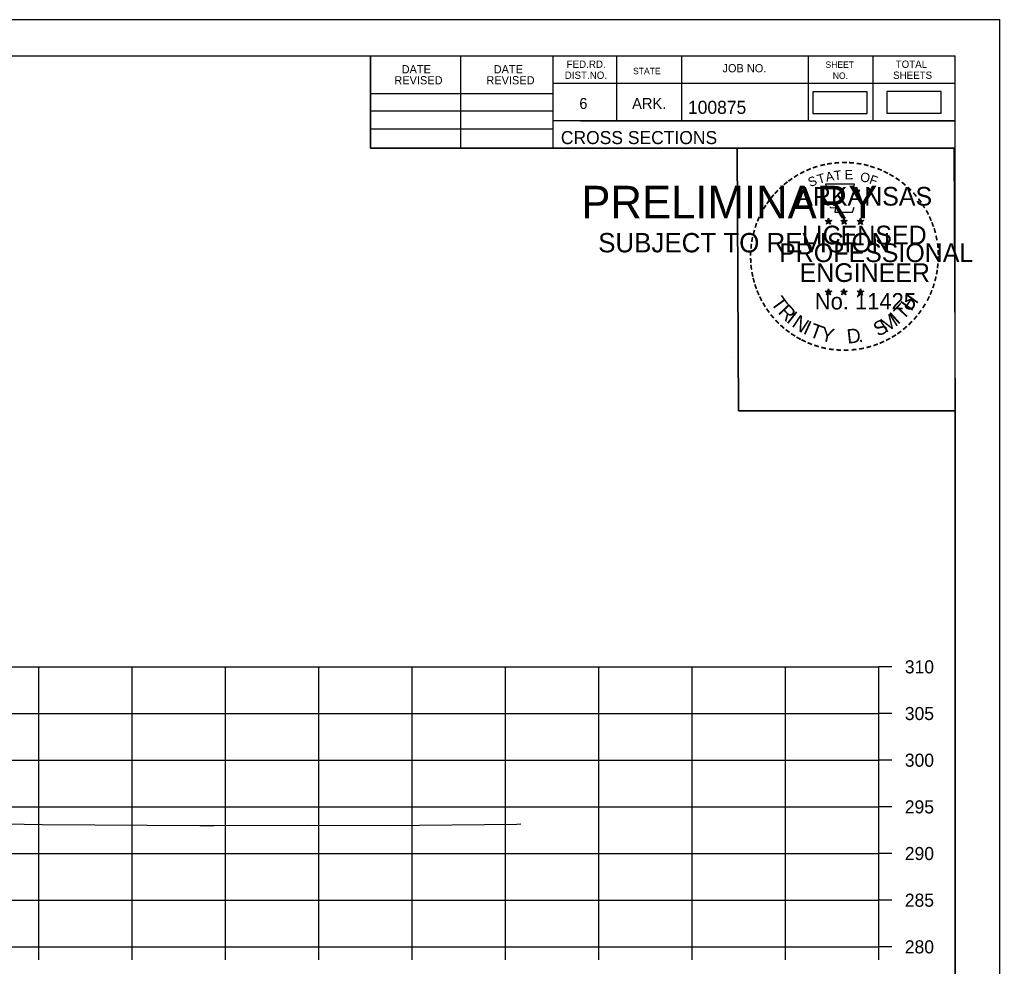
# Model space of a CAD drawing. Extents: x 1368122 to 1710785, y 373130 to 557566.
# Drawn here: x 1370080.2 to 1370185.2, y 373668.9 to 373770.3 of the extents above; entities that cross this region are included whole.
import ezdxf

# ---------------------------------------------------------------- set-up
doc = ezdxf.new("R2010")
doc.units = 0
for name, color, linetype in [('R_Axis', 7, 'Continuous'), ('R_Axis Annot', 7, 'Continuous'), ('R_Border', 7, 'Continuous'), ('R_Border PE', 7, 'Continuous'), ('R_Border Prem', 7, 'Continuous'), ('R_Drive', 7, 'Continuous'), ('R_Exist Surface', 7, 'Continuous'), ('R_Grid', 7, 'Continuous'), ('R_No Plot', 7, 'Continuous')]:
    doc.layers.add(name, color=color, linetype=linetype)

msp = doc.modelspace()

# ---------------------------------------------------------------- linework, layer by layer
at = {"layer": 'R_Axis'}
for p, q in [((1370172.24, 373670.99), (1370172.24, 373700.99)), ((1370173.64, 373700.99), (1370172.24, 373700.99)), ((1370173.64, 373695.99), (1370172.24, 373695.99)), ((1370173.64, 373690.99), (1370172.24, 373690.99)), ((1370173.64, 373685.99), (1370172.24, 373685.99)), ((1370173.64, 373680.99), (1370172.24, 373680.99)), ((1370173.64, 373675.99), (1370172.24, 373675.99)), ((1369872.24, 373670.99), (1370172.24, 373670.99)), ((1370082.24, 373669.59), (1370082.24, 373670.99)), ((1370092.24, 373669.59), (1370092.24, 373670.99)), ((1370102.24, 373669.59), (1370102.24, 373670.99)), ((1370112.24, 373669.59), (1370112.24, 373670.99)), ((1370122.24, 373669.59), (1370122.24, 373670.99)), ((1370132.24, 373669.59), (1370132.24, 373670.99)), ((1370142.24, 373669.59), (1370142.24, 373670.99)), ((1370152.24, 373669.59), (1370152.24, 373670.99)), ((1370162.24, 373669.59), (1370162.24, 373670.99)), ((1370172.24, 373669.59), (1370172.24, 373670.99)), ((1370173.64, 373670.99), (1370172.24, 373670.99))]:
    msp.add_line(p, q, dxfattribs=at)
at = {"layer": 'R_Border'}
for p, q in [((1369864.24, 373766.45), (1370180.42, 373766.45)), ((1370117.78, 373756.57), (1370117.78, 373766.45)), ((1370127.46, 373756.57), (1370127.46, 373766.45)), ((1370137.32, 373766.45), (1370137.32, 373756.57)), ((1370144.16, 373766.45), (1370144.16, 373759.51)), ((1370151.1, 373766.45), (1370151.1, 373759.51)), ((1370164.68, 373766.45), (1370164.68, 373759.51)), ((1370171.62, 373766.45), (1370171.62, 373759.51)), ((1370180.42, 373560.99), (1370180.42, 373766.45)), ((1370180.42, 373763.51), (1370137.32, 373763.51)), ((1370180.42, 373763.53), (1370180.42, 373763.53)), ((1370117.78, 373762.43), (1370137.32, 373762.43)), ((1370117.78, 373760.57), (1370137.32, 373760.57)), ((1370180.42, 373759.51), (1370137.32, 373759.51)), ((1370140.28, 373759.51), (1370180.42, 373759.51)), ((1370117.78, 373758.63), (1370137.32, 373758.63)), ((1370180.42, 373756.57), (1370117.78, 373756.57))]:
    msp.add_line(p, q, dxfattribs=at)
at = {"layer": 'R_Border PE'}
for p, q in [((1370166.51, 373748.82), (1370166.85, 373748.71)), ((1370166.51, 373748.82), (1370166.76, 373748.78)), ((1370166.51, 373748.82), (1370166.74, 373748.7)), ((1370166.64, 373748.41), (1370166.85, 373748.71)), ((1370166.64, 373748.41), (1370166.76, 373748.66)), ((1370166.64, 373748.41), (1370166.85, 373748.63)), ((1370166.85, 373749.07), (1370166.81, 373748.82)), ((1370166.85, 373748.71), (1370166.85, 373749.07)), ((1370166.85, 373749.07), (1370166.9, 373748.82)), ((1370167.2, 373748.82), (1370166.85, 373748.71)), ((1370167.07, 373748.41), (1370166.85, 373748.71)), ((1370167.07, 373748.41), (1370166.85, 373748.63)), ((1370167.2, 373748.82), (1370166.92, 373748.77)), ((1370167.07, 373748.41), (1370166.93, 373748.7)), ((1370167.2, 373748.82), (1370167, 373748.72)), ((1370168.18, 373748.82), (1370168.52, 373748.71)), ((1370168.18, 373748.82), (1370168.43, 373748.78)), ((1370168.18, 373748.82), (1370168.41, 373748.7)), ((1370168.31, 373748.41), (1370168.52, 373748.71)), ((1370168.31, 373748.41), (1370168.43, 373748.66)), ((1370168.31, 373748.41), (1370168.52, 373748.63)), ((1370168.52, 373749.07), (1370168.48, 373748.82)), ((1370168.52, 373748.71), (1370168.52, 373749.07)), ((1370168.52, 373749.07), (1370168.57, 373748.82)), ((1370168.87, 373748.82), (1370168.52, 373748.71)), ((1370168.74, 373748.41), (1370168.52, 373748.71)), ((1370168.74, 373748.41), (1370168.52, 373748.63)), ((1370168.87, 373748.82), (1370168.59, 373748.77)), ((1370168.74, 373748.41), (1370168.6, 373748.7)), ((1370168.87, 373748.82), (1370168.67, 373748.72)), ((1370169.94, 373748.81), (1370170.29, 373748.7)), ((1370169.94, 373748.81), (1370170.19, 373748.76)), ((1370169.94, 373748.81), (1370170.18, 373748.69)), ((1370170.07, 373748.4), (1370170.29, 373748.7)), ((1370170.07, 373748.4), (1370170.2, 373748.64)), ((1370170.07, 373748.4), (1370170.29, 373748.62)), ((1370170.29, 373749.06), (1370170.25, 373748.81)), ((1370170.29, 373748.7), (1370170.29, 373749.06)), ((1370170.29, 373749.06), (1370170.34, 373748.81)), ((1370170.64, 373748.81), (1370170.29, 373748.7)), ((1370170.5, 373748.4), (1370170.29, 373748.7)), ((1370170.5, 373748.4), (1370170.29, 373748.61)), ((1370170.64, 373748.81), (1370170.35, 373748.76)), ((1370170.5, 373748.4), (1370170.36, 373748.69)), ((1370170.64, 373748.81), (1370170.43, 373748.71)), ((1370166.5, 373741.25), (1370166.85, 373741.14)), ((1370166.5, 373741.25), (1370166.75, 373741.2)), ((1370166.5, 373741.25), (1370166.74, 373741.13)), ((1370166.63, 373740.84), (1370166.85, 373741.14)), ((1370166.63, 373740.84), (1370166.76, 373741.08)), ((1370166.63, 373740.84), (1370166.85, 373741.06)), ((1370166.85, 373741.5), (1370166.81, 373741.25)), ((1370166.85, 373741.14), (1370166.85, 373741.5)), ((1370166.85, 373741.5), (1370166.9, 373741.25)), ((1370167.2, 373741.25), (1370166.85, 373741.14)), ((1370167.06, 373740.84), (1370166.85, 373741.14)), ((1370167.06, 373740.84), (1370166.85, 373741.05)), ((1370167.2, 373741.25), (1370166.91, 373741.2)), ((1370167.06, 373740.84), (1370166.93, 373741.13)), ((1370167.2, 373741.25), (1370166.99, 373741.15)), ((1370168.17, 373741.25), (1370168.52, 373741.14)), ((1370168.17, 373741.25), (1370168.42, 373741.2)), ((1370168.17, 373741.25), (1370168.41, 373741.13)), ((1370168.3, 373740.84), (1370168.52, 373741.14)), ((1370168.3, 373740.84), (1370168.43, 373741.08)), ((1370168.3, 373740.84), (1370168.52, 373741.06)), ((1370168.52, 373741.5), (1370168.48, 373741.25)), ((1370168.52, 373741.14), (1370168.52, 373741.5)), ((1370168.52, 373741.5), (1370168.57, 373741.25)), ((1370168.87, 373741.25), (1370168.52, 373741.14)), ((1370168.73, 373740.84), (1370168.52, 373741.14)), ((1370168.73, 373740.84), (1370168.52, 373741.05)), ((1370168.87, 373741.25), (1370168.58, 373741.2)), ((1370168.73, 373740.84), (1370168.6, 373741.13)), ((1370168.87, 373741.25), (1370168.66, 373741.15)), ((1370169.94, 373741.24), (1370170.29, 373741.13)), ((1370169.94, 373741.24), (1370170.19, 373741.19)), ((1370169.94, 373741.24), (1370170.17, 373741.12)), ((1370170.07, 373740.83), (1370170.29, 373741.13)), ((1370170.07, 373740.83), (1370170.2, 373741.07)), ((1370170.07, 373740.83), (1370170.28, 373741.05)), ((1370170.29, 373741.49), (1370170.25, 373741.24)), ((1370170.5, 373740.83), (1370170.28, 373741.04)), ((1370170.29, 373741.13), (1370170.29, 373741.49)), ((1370170.29, 373741.49), (1370170.34, 373741.24)), ((1370170.63, 373741.24), (1370170.29, 373741.13)), ((1370170.5, 373740.83), (1370170.29, 373741.13)), ((1370170.63, 373741.24), (1370170.35, 373741.19)), ((1370170.5, 373740.83), (1370170.36, 373741.12)), ((1370170.63, 373741.24), (1370170.43, 373741.14))]:
    msp.add_line(p, q, dxfattribs=at)
for points in [[(1370166.55, 373752.7), (1370166.82, 373751.87)], [(1370170.06, 373751.78), (1370170.2, 373752.06), (1370169.51, 373752.04), (1370169.66, 373752.7), (1370166.55, 373752.7)], [(1370167.04, 373750.28), (1370167.04, 373750.19), (1370167.6, 373750.17), (1370167.55, 373749.7), (1370169.42, 373749.7), (1370169.62, 373750.23)], [(1370166.85, 373749.07), (1370167.07, 373748.41), (1370166.51, 373748.82), (1370167.2, 373748.82), (1370166.64, 373748.41), (1370166.85, 373749.07)], [(1370168.52, 373749.07), (1370168.74, 373748.41), (1370168.18, 373748.82), (1370168.87, 373748.82), (1370168.31, 373748.41), (1370168.52, 373749.07)], [(1370170.29, 373749.06), (1370170.5, 373748.4), (1370169.94, 373748.81), (1370170.64, 373748.81), (1370170.07, 373748.4), (1370170.29, 373749.06)], [(1370166.85, 373741.5), (1370167.06, 373740.84), (1370166.5, 373741.25), (1370167.2, 373741.25), (1370166.63, 373740.84), (1370166.85, 373741.5)], [(1370168.52, 373741.5), (1370168.73, 373740.84), (1370168.17, 373741.25), (1370168.87, 373741.25), (1370168.3, 373740.84), (1370168.52, 373741.5)], [(1370170.29, 373741.49), (1370170.5, 373740.83), (1370169.94, 373741.24), (1370170.63, 373741.24), (1370170.07, 373740.83), (1370170.29, 373741.49)]]:
    msp.add_lwpolyline(points, dxfattribs=at)
for centre, radius in [((1370166.85, 373748.71), 0.172), ((1370166.85, 373748.71), 0.145), ((1370166.85, 373748.71), 0.116), ((1370166.85, 373748.71), 0.0991), ((1370166.85, 373748.71), 0.0747), ((1370166.85, 373748.71), 0.0495), ((1370166.85, 373748.71), 0.0296), ((1370168.52, 373748.71), 0.172), ((1370168.52, 373748.71), 0.145), ((1370168.52, 373748.71), 0.116), ((1370168.52, 373748.71), 0.0991), ((1370168.52, 373748.71), 0.0747), ((1370168.52, 373748.71), 0.0495), ((1370168.52, 373748.71), 0.0296), ((1370170.29, 373748.7), 0.172), ((1370170.29, 373748.7), 0.145), ((1370170.29, 373748.7), 0.116), ((1370170.29, 373748.7), 0.0991), ((1370170.29, 373748.7), 0.0747), ((1370170.29, 373748.7), 0.0495), ((1370170.29, 373748.7), 0.0296), ((1370166.85, 373741.14), 0.172), ((1370166.85, 373741.14), 0.145), ((1370166.85, 373741.14), 0.116), ((1370166.85, 373741.14), 0.0991), ((1370166.85, 373741.14), 0.0747), ((1370166.85, 373741.14), 0.0495), ((1370166.85, 373741.14), 0.0296), ((1370168.52, 373741.14), 0.172), ((1370168.52, 373741.14), 0.145), ((1370168.52, 373741.14), 0.116), ((1370168.52, 373741.14), 0.0991), ((1370168.52, 373741.14), 0.0747), ((1370168.52, 373741.14), 0.0495), ((1370168.52, 373741.14), 0.0296), ((1370170.29, 373741.13), 0.172), ((1370170.29, 373741.13), 0.145), ((1370170.29, 373741.13), 0.116), ((1370170.29, 373741.13), 0.0991), ((1370170.29, 373741.13), 0.0747), ((1370170.29, 373741.13), 0.0495), ((1370170.29, 373741.13), 0.0296)]:
    msp.add_circle(centre, radius, dxfattribs=at)
at = {"layer": 'R_Drive'}
for points in [[(1370165.19, 373760.29), (1370171.02, 373760.29), (1370171.02, 373762.6), (1370165.19, 373762.6)], [(1370173.1, 373760.31), (1370178.94, 373760.31), (1370178.94, 373762.62), (1370173.1, 373762.62)]]:
    msp.add_lwpolyline(points, close=True, dxfattribs=at)
at = {"layer": 'R_Exist Surface'}
msp.add_lwpolyline([(1370070.91, 373684.33), (1370082.6, 373684.1), (1370099.48, 373684.01), (1370101.02, 373684.01), (1370111.1, 373684.04), (1370119.58, 373683.98), (1370133.47, 373684.12), (1370133.89, 373684.16)], dxfattribs=at)
at = {"layer": 'R_Grid'}
for p, q in [((1369872.24, 373700.99), (1370172.24, 373700.99)), ((1370082.24, 373670.99), (1370082.24, 373700.99)), ((1370092.24, 373670.99), (1370092.24, 373700.99)), ((1370102.24, 373670.99), (1370102.24, 373700.99)), ((1370112.24, 373670.99), (1370112.24, 373700.99)), ((1370122.24, 373670.99), (1370122.24, 373700.99)), ((1370132.24, 373670.99), (1370132.24, 373700.99)), ((1370142.24, 373670.99), (1370142.24, 373700.99)), ((1370152.24, 373670.99), (1370152.24, 373700.99)), ((1370162.24, 373670.99), (1370162.24, 373700.99)), ((1370172.24, 373670.99), (1370172.24, 373700.99)), ((1369872.24, 373695.99), (1370172.24, 373695.99)), ((1369872.24, 373690.99), (1370172.24, 373690.99)), ((1369872.24, 373685.99), (1370172.24, 373685.99)), ((1369872.24, 373680.99), (1370172.24, 373680.99)), ((1369872.24, 373675.99), (1370172.24, 373675.99)), ((1369872.24, 373670.99), (1370172.24, 373670.99))]:
    msp.add_line(p, q, dxfattribs=at)
at = {"layer": 'R_No Plot'}
for p, q in [((1369851.84, 373770.34), (1370185.17, 373770.34)), ((1370156.45, 373734.11), (1370156.45, 373734.11))]:
    msp.add_line(p, q, dxfattribs=at)
for points in [[(1369851.83, 373770.34), (1370185.17, 373770.34), (1370185.17, 373557), (1369851.83, 373557)], [(1370098.16, 373766.45), (1370117.78, 373766.45), (1370117.78, 373756.57), (1370133.89, 373756.57), (1370157.09, 373756.57), (1370157.21, 373728.41), (1370180.42, 373728.41), (1370180.42, 373560.99), (1369864.24, 373560.99), (1369864.24, 373766.45)], [(1370157.09, 373756.57), (1370180.3, 373756.57), (1370180.42, 373728.41), (1370157.21, 373728.41)]]:
    msp.add_lwpolyline(points, close=True, dxfattribs=at)

# ---------------------------------------------------------------- texts
at = {"layer": 'R_Axis Annot'}
for s, p in [('310', (1370175.04, 373700.29)), ('305', (1370175.04, 373695.29)), ('300', (1370175.04, 373690.29)), ('295', (1370175.04, 373685.29)), ('290', (1370175.04, 373680.29)), ('285', (1370175.04, 373675.29)), ('280', (1370175.04, 373670.29))]:
    msp.add_text(s, height=1.4, dxfattribs=at).set_placement(p)
at = {"layer": 'R_Border'}
for s, height, p in [('DATE', 0.879, (1370121.12, 373764.58)), ('DATE', 0.879, (1370130.98, 373764.58)), ('FED.RD.', 0.782, (1370138.8, 373765.17)), ('STATE', 0.684, (1370145.92, 373764.49)), ('JOB NO.', 0.879, (1370155.5, 373764.69)), ('SHEET', 0.684, (1370166.54, 373765.17)), ('TOTAL', 0.782, (1370174.06, 373765.17)), ('REVISED', 0.879, (1370120.34, 373763.4)), ('REVISED', 0.879, (1370130.2, 373763.4)), ('DIST.NO.', 0.782, (1370138.6, 373763.99)), ('NO.', 0.684, (1370167.32, 373763.99)), ('SHEETS', 0.782, (1370173.78, 373763.99)), ('6', 1.17, (1370140.16, 373760.77)), ('ARK.', 1.172, (1370145.82, 373760.77)), ('100875', 1.4, (1370151.8, 373760.24)), ('CROSS SECTIONS', 1.4, (1370138.18, 373757))]:
    msp.add_text(s, height=height, rotation=360, dxfattribs=at).set_placement(p)
at = {"layer": 'R_Border PE'}
for s, height, rotation, p in [('-', 1.6, 19.1761, (1370165.29, 373753.83)), ('-', 1.6, 13.6301, (1370166.04, 373754.07)), ('-', 1.6, 10.2193, (1370166.72, 373754.23)), ('-', 1.6, 5.8968, (1370167.45, 373754.34)), ('-', 1.6, 0.1862, (1370168.22, 373754.41)), ('-', 1.6, 357.743, (1370168.95, 373754.4)), ('-', 1.6, 352.1617, (1370169.69, 373754.34)), ('-', 1.6, 347.2049, (1370170.41, 373754.23)), ('-', 1.6, 342.3362, (1370171.04, 373754.07)), ('-', 1.6, 34.0636, (1370163.43, 373752.87)), ('-', 1.6, 28.7918, (1370164.03, 373753.24)), ('-', 1.6, 24.3072, (1370164.66, 373753.56)), ('S', 1, 21.594, (1370164.9, 373752.38)), ('T', 1, 16.4036, (1370165.82, 373752.71)), ('A', 1, 11.2132, (1370166.64, 373752.96)), ('T', 1, 6.0228, (1370167.49, 373753.12)), ('E', 1, 0.8323, (1370168.6, 373753.23)), ('O', 1, 350.4515, (1370170.2, 373753.02)), ('F', 1, 340.0707, (1370171.15, 373752.8)), ('-', 1.6, 337.8551, (1370171.78, 373753.85)), ('-', 1.6, 334.1211, (1370172.41, 373753.58)), ('-', 1.6, 329.6409, (1370172.99, 373753.3)), ('-', 1.6, 325.8627, (1370173.63, 373752.93)), ('-', 1.6, 42.9622, (1370161.94, 373751.68)), ('-', 1.6, 38.9507, (1370162.38, 373752.1)), ('-', 1.6, 36.2317, (1370162.85, 373752.47)), ('ARKANSAS', 2, 360, (1370163.4, 373750.41)), ('-', 1.6, 320.5297, (1370174.24, 373752.51)), ('-', 1.6, 315.5786, (1370174.84, 373752.02)), ('-', 1.6, 50.6142, (1370161.09, 373750.72)), ('-', 1.6, 48.423, (1370161.5, 373751.2)), ('-', 1.6, 309.8797, (1370175.41, 373751.47)), ('-', 1.6, 58.0706, (1370160.35, 373749.62)), ('-', 1.6, 54.2325, (1370160.68, 373750.15)), ('-', 1.6, 306.6522, (1370175.94, 373750.87)), ('-', 1.4, 303.6753, (1370176.42, 373750.3)), ('-', 1.6, 62.8713, (1370160.04, 373749.01)), ('-', 1.6, 299.6684, (1370176.74, 373749.69)), ('-', 1.6, 294.6628, (1370177.06, 373749.08)), ('-', 1.6, 72.3945, (1370159.56, 373747.77)), ('-', 1.6, 67.7743, (1370159.78, 373748.4)), ('LICENSED', 2, 360, (1370164, 373746.26)), ('DWB', 0.01, 360, (1370166.84, 373748.7)), ('DWB', 0.01, 360, (1370168.51, 373748.7)), ('DWB', 0.01, 360, (1370170.28, 373748.69)), ('-', 1.6, 290.5728, (1370177.32, 373748.5)), ('-', 1.6, 75.461, (1370159.37, 373747.05)), ('-', 1.6, 285.1233, (1370177.56, 373747.92)), ('-', 1.6, 280.5493, (1370177.76, 373747.18)), ('-', 1.6, 85.1863, (1370159.16, 373745.65)), ('-', 1.6, 81.2013, (1370159.23, 373746.34)), ('PROFESSIONAL', 2, 360, (1370161.57, 373744.36)), ('-', 1.6, 276.5962, (1370177.92, 373746.41)), ('-', 1.6, 89.0622, (1370159.13, 373744.95)), ('-', 1.6, 274.3301, (1370177.98, 373745.69)), ('-', 1.6, 94.1959, (1370159.17, 373744.22)), ('-', 1.6, 98.9479, (1370159.24, 373743.56)), ('ENGINEER', 2, 360, (1370163.76, 373742.23)), ('-', 1.6, 263.5172, (1370177.99, 373744.39)), ('-', 1.6, 269.9407, (1370178.01, 373745.06)), ('-', 1.6, 101.7149, (1370159.38, 373742.82)), ('-', 1.6, 260.9953, (1370177.92, 373743.74)), ('-', 1.6, 105.4578, (1370159.54, 373742.23)), ('-', 1.6, 109.0874, (1370159.75, 373741.6)), ('-', 1.6, 252.8681, (1370177.63, 373742.34)), ('-', 1.6, 255.7626, (1370177.81, 373743.06)), ('-', 1.6, 114.0643, (1370160.01, 373741)), ('No. 11425', 1.757, 360, (1370165.39, 373739.28)), ('DWB', 0.01, 360, (1370166.84, 373741.13)), ('DWB', 0.01, 360, (1370168.51, 373741.13)), ('DWB', 0.01, 360, (1370170.27, 373741.12)), ('H', 1.54, 54.6088, (1370175.73, 373739.01)), ('-', 1.6, 247.8887, (1370177.41, 373741.67)), ('-', 1.6, 115.7289, (1370160.31, 373740.38)), ('-', 1.6, 120.4471, (1370160.67, 373739.8)), ('T', 1.54, 306.0406, (1370160.61, 373739.97)), ('R', 1.54, 314.005, (1370161.37, 373738.93)), ('T', 1.54, 46.6444, (1370174.84, 373738.07)), ('-', 1.6, 239.0712, (1370176.75, 373740.29)), ('-', 1.6, 244.6197, (1370177.15, 373741.04)), ('-', 1.6, 125.8934, (1370161.07, 373739.24)), ('-', 1.6, 130.7181, (1370161.53, 373738.68)), ('I', 1.54, 321.9694, (1370162.27, 373737.99)), ('M', 1.54, 32.6563, (1370172.99, 373736.74)), ('I', 1.54, 42.1136, (1370174.28, 373737.59)), ('-', 1.6, 233.8452, (1370176.35, 373739.64)), ('-', 1.6, 134.2238, (1370162.05, 373738.14)), ('N', 1.54, 326.5002, (1370162.84, 373737.52)), ('I', 1.54, 335.3603, (1370164.05, 373736.74)), ('T', 1.54, 339.8912, (1370164.71, 373736.41)), ('S', 1.54, 26.9312, (1370172.16, 373736.34)), ('-', 1.6, 225.7653, (1370175.44, 373738.51)), ('-', 1.6, 231.2538, (1370175.92, 373739.07)), ('-', 1.6, 138.9338, (1370162.58, 373737.67)), ('-', 1.6, 144.6463, (1370163.13, 373737.27)), ('-', 1.6, 148.0898, (1370163.69, 373736.9)), ('Y', 1.54, 347.8556, (1370165.93, 373735.96)), ('D', 1.54, 6.3969, (1370168.91, 373735.61)), ('-', 1.6, 215.7363, (1370174.37, 373737.52)), ('-', 1.6, 221.0851, (1370174.92, 373738)), ('-', 1.6, 151.5704, (1370164.27, 373736.57)), ('-', 1.6, 154.6002, (1370164.79, 373736.33)), ('-', 1.6, 158.5612, (1370165.42, 373736.07)), ('.', 1.54, 13.7642, (1370170.1, 373735.73)), ('-', 1.6, 200.7184, (1370172.03, 373736.2)), ('-', 1.6, 204.2516, (1370172.65, 373736.47)), ('-', 1.6, 207.3568, (1370173.28, 373736.79)), ('-', 1.6, 212.2491, (1370173.84, 373737.14)), ('-', 1.6, 162.7983, (1370166.1, 373735.86)), ('-', 1.6, 167.5555, (1370166.82, 373735.69)), ('-', 1.6, 173.1155, (1370167.59, 373735.58)), ('-', 1.6, 176.5183, (1370168.34, 373735.53)), ('-', 1.6, 181.5918, (1370169.08, 373735.55)), ('-', 1.6, 185.8167, (1370169.89, 373735.63)), ('-', 1.6, 191.2858, (1370170.63, 373735.76)), ('-', 1.6, 195.4743, (1370171.36, 373735.96))]:
    msp.add_text(s, height=height, rotation=rotation, dxfattribs=at).set_placement(p)
at = {"layer": 'R_Border Prem'}
for s, height, p in [('PRELIMINARY', 3.5, (1370140.37, 373749.03)), ('DWB', 0.01, (1370141.12, 373750.88)), ('SUBJECT TO REVISION', 2.0751, (1370142.18, 373745.4))]:
    msp.add_text(s, height=height, rotation=360, dxfattribs=at).set_placement(p)

doc.saveas('drawing.dxf')
